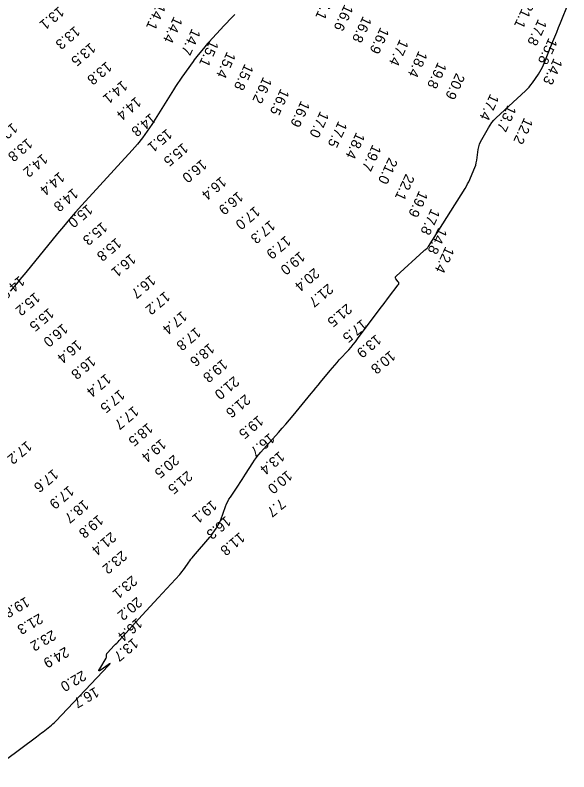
# Model space of a CAD drawing. Extents: x 988130 to 1132882, y 654656 to 841453.
# Drawn here: x 1038404.9 to 1038676.3, y 805969.9 to 806340.5 of the extents above; entities that cross this region are included whole.
import ezdxf

# ---------------------------------------------------------------- set-up
doc = ezdxf.new("R2010")
doc.units = 0
doc.layers.add('V-TOPO-MAJR', color=7, linetype='Continuous')
doc.layers.add('V-TOPO-SOUN', color=7, linetype='Continuous')

msp = doc.modelspace()

# ---------------------------------------------------------------- linework, layer by layer
at = {"layer": 'V-TOPO-MAJR'}
for points in [[(1038392.16, 805969.88), (1038415.42, 805987.08), (1038416.24, 805987.69), (1038417.06, 805988.3), (1038417.87, 805988.92), (1038418.68, 805989.55), (1038421.91, 805992.05), (1038422.7, 805992.69), (1038423.47, 805993.36), (1038424.21, 805994.06), (1038424.93, 805994.79), (1038450.73, 806022.03), (1038451.27, 806022.63), (1038451.41, 806022.88), (1038451.14, 806022.78), (1038450.48, 806022.32), (1038447, 806019.79), (1038446.31, 806019.35), (1038445.97, 806019.3), (1038445.99, 806019.64), (1038446.36, 806020.37), (1038449.47, 806025.58), (1038449.58, 806025.79), (1038449.66, 806026.01), (1038449.71, 806026.23), (1038449.73, 806026.47), (1038449.77, 806027.43), (1038449.8, 806027.66), (1038449.87, 806027.88), (1038449.98, 806028.08), (1038450.13, 806028.26), (1038453.5, 806031.71), (1038454.11, 806032.35), (1038454.72, 806032.99), (1038455.33, 806033.63), (1038455.93, 806034.28), (1038467.13, 806046.55), (1038469.09, 806048.7), (1038471.06, 806050.84), (1038473.02, 806052.98), (1038474.99, 806055.12), (1038485.55, 806066.58), (1038486.17, 806067.27), (1038486.76, 806067.99), (1038487.33, 806068.72), (1038487.87, 806069.47), (1038489.98, 806072.53), (1038490.52, 806073.28), (1038491.08, 806074.02), (1038491.66, 806074.74), (1038492.25, 806075.45), (1038500.36, 806084.77), (1038500.75, 806085.24), (1038501.13, 806085.72), (1038501.49, 806086.22), (1038501.83, 806086.72), (1038503.4, 806089.12), (1038503.62, 806089.46), (1038503.83, 806089.8), (1038504.03, 806090.15), (1038504.23, 806090.5), (1038505.01, 806091.9), (1038505.2, 806092.25), (1038505.37, 806092.61), (1038505.53, 806092.98), (1038505.68, 806093.35), (1038508.05, 806099.9), (1038508.53, 806101.1), (1038509.07, 806102.27), (1038509.69, 806103.39), (1038510.38, 806104.49), (1038514.34, 806110.33), (1038515.24, 806111.67), (1038516.13, 806113.01), (1038517, 806114.36), (1038517.87, 806115.72), (1038521.37, 806121.25), (1038522.27, 806122.61), (1038523.22, 806123.92), (1038524.23, 806125.19), (1038525.29, 806126.42), (1038534.02, 806136.16), (1038535.83, 806138.2), (1038537.62, 806140.25), (1038539.39, 806142.32), (1038541.13, 806144.41), (1038550.01, 806155.12), (1038551.16, 806156.52), (1038552.31, 806157.91), (1038553.46, 806159.31), (1038554.61, 806160.7), (1038559.32, 806166.45), (1038560.41, 806167.77), (1038561.52, 806169.06), (1038562.65, 806170.35), (1038563.79, 806171.61), (1038568.41, 806176.65), (1038569.54, 806177.92), (1038570.65, 806179.22), (1038571.72, 806180.55), (1038572.76, 806181.91), (1038584.37, 806197.51), (1038585.24, 806198.68), (1038586.12, 806199.84), (1038587, 806201.01), (1038587.89, 806202.17), (1038592.66, 806208.39), (1038592.87, 806208.76), (1038592.94, 806209.12), (1038592.87, 806209.48), (1038592.65, 806209.84), (1038591.52, 806211.28), (1038591.32, 806211.64), (1038591.27, 806211.98), (1038591.37, 806212.31), (1038591.63, 806212.62), (1038605.21, 806225.03), (1038605.4, 806225.21), (1038605.6, 806225.38), (1038605.8, 806225.56), (1038606.01, 806225.73), (1038606.82, 806226.41), (1038607.02, 806226.59), (1038607.2, 806226.78), (1038607.36, 806226.99), (1038607.51, 806227.21), (1038625.39, 806255.63), (1038626.04, 806256.71), (1038626.65, 806257.81), (1038627.21, 806258.93), (1038627.74, 806260.07), (1038629.76, 806264.68), (1038630.23, 806265.84), (1038630.61, 806267.03), (1038630.91, 806268.24), (1038631.13, 806269.48), (1038631.89, 806274.74), (1038632.14, 806276.01), (1038632.5, 806277.25), (1038632.97, 806278.44), (1038633.56, 806279.59), (1038636.85, 806285.38), (1038637.66, 806286.68), (1038638.57, 806287.91), (1038639.56, 806289.07), (1038640.65, 806290.15), (1038655.06, 806303.43), (1038655.98, 806304.34), (1038656.85, 806305.29), (1038657.67, 806306.29), (1038658.43, 806307.34), (1038661.36, 806311.63), (1038662.06, 806312.71), (1038662.71, 806313.83), (1038663.29, 806314.99), (1038663.81, 806316.17), (1038668.44, 806327.52), (1038669.38, 806329.82), (1038670.31, 806332.11), (1038671.24, 806334.4), (1038672.16, 806336.7), (1038676.28, 806346.9)], [(1038512.6, 806340.86), (1038511.3, 806339.49), (1038510.01, 806338.12), (1038508.72, 806336.74), (1038507.43, 806335.37), (1038499.87, 806327.28), (1038499.18, 806326.53), (1038498.5, 806325.76), (1038497.83, 806324.98), (1038497.18, 806324.19), (1038494.59, 806320.99), (1038493.95, 806320.19), (1038493.32, 806319.38), (1038492.7, 806318.56), (1038492.1, 806317.73), (1038486.67, 806310.16), (1038485.58, 806308.61), (1038484.52, 806307.05), (1038483.47, 806305.47), (1038482.45, 806303.87), (1038471.84, 806286.94), (1038469.67, 806283.64), (1038467.35, 806280.44), (1038464.89, 806277.36), (1038462.29, 806274.38), (1038437.6, 806247.39), (1038434.53, 806243.98), (1038431.51, 806240.54), (1038428.54, 806237.05), (1038425.62, 806233.52), (1038410.13, 806214.53), (1038409.18, 806213.36), (1038408.23, 806212.2), (1038407.28, 806211.04), (1038406.33, 806209.88), (1038402.53, 806205.23)]]:
    msp.add_lwpolyline(points, dxfattribs=at)

# ---------------------------------------------------------------- texts
at = {"layer": 'V-TOPO-SOUN'}
for s, rotation, p in [('16.1 ', 245, (1038557.42, 806351.54)), ('13.1 ', 220, (1038426.38, 806345.02)), ('14.1 ', 245, (1038474.45, 806346.55)), ('16.6 ', 245, (1038566.38, 806346.02)), ('21.1 ', 245, (1038654.82, 806347.39)), ('14.4 ', 245, (1038482.74, 806340.14)), ('16.8 ', 245, (1038575.42, 806340.32)), ('17.8 ', 245, (1038661.26, 806338.84)), ('13.3 ', 220, (1038434.21, 806335.43)), ('14.7 ', 245, (1038491.59, 806334.21)), ('16.9 ', 245, (1038583.97, 806334.84)), ('15.8 ', 245, (1038666.43, 806329.63)), ('13.5 ', 220, (1038441.82, 806327.24)), ('15.1 ', 245, (1038500.44, 806328.55)), ('17.4 ', 245, (1038593.49, 806328.97)), ('15.4 ', 245, (1038508.8, 806322.91)), ('18.4 ', 245, (1038602.75, 806323.3)), ('14.3 ', 245, (1038668.92, 806319.71)), ('13.8 ', 220, (1038449.74, 806318.06)), ('15.8 ', 245, (1038517.5, 806316.96)), ('19.8 ', 245, (1038612.16, 806317.8)), ('20.9 ', 245, (1038621.06, 806312.46)), ('14.1 ', 220, (1038457.43, 806308.77)), ('16.2 ', 245, (1038526.53, 806310.5)), ('16.5 ', 245, (1038535.09, 806304.76)), ('14.4 ', 220, (1038464.16, 806300.8)), ('17.4 ', 245, (1038637.81, 806302.23)), ('16.9 ', 245, (1038545.11, 806298.91)), ('13.7 ', 245, (1038646.29, 806296.68)), ('14.8 ', 220, (1038471.34, 806292.75)), ('17.0 ', 245, (1038554.48, 806293.74)), ('17.5 ', 245, (1038563.42, 806288.94)), ('12.2 ', 245, (1038654.43, 806290.57)), ('13.5 ', 220, (1038403.59, 806288.01)), ('15.1 ', 220, (1038479.28, 806285.08)), ('18.4 ', 245, (1038572.12, 806283.4)), ('13.8 ', 220, (1038410.88, 806280.46)), ('15.5 ', 220, (1038487.15, 806278.17)), ('19.7 ', 245, (1038580.12, 806277.39)), ('14.2 ', 220, (1038418.32, 806272.85)), ('16.0 ', 220, (1038496.31, 806270.11)), ('21.0 ', 245, (1038588.08, 806271.05)), ('14.4 ', 220, (1038426.63, 806263.98)), ('22.1 ', 245, (1038596.39, 806263.06)), ('16.4 ', 220, (1038505.87, 806261.71)), ('14.8 ', 220, (1038433.28, 806255.96)), ('16.9 ', 220, (1038514.14, 806254.42)), ('19.9 ', 245, (1038602.93, 806254.78)), ('15.0 ', 220, (1038440.35, 806248.12)), ('17.0 ', 220, (1038522.4, 806247.16)), ('17.8 ', 245, (1038608.89, 806246.1)), ('15.3 ', 220, (1038447.57, 806239.47)), ('17.3 ', 220, (1038529.82, 806240.29)), ('14.8 ', 245, (1038612.39, 806236.7)), ('15.8 ', 220, (1038454.45, 806231.68)), ('17.9 ', 220, (1038537.51, 806232.75)), ('12.4 ', 245, (1038615.88, 806227.48)), ('16.1 ', 220, (1038461.54, 806223.9)), ('19.0 ', 220, (1038544.44, 806225.01)), ('20.4 ', 220, (1038551.49, 806216.95)), ('14.9 ', 220, (1038407.07, 806213.07)), ('16.7 ', 220, (1038471.24, 806213.45)), ('21.7 ', 220, (1038558.26, 806209.26)), ('15.2 ', 220, (1038414.63, 806205)), ('17.2 ', 220, (1038478.33, 806205.48)), ('15.5 ', 220, (1038421.41, 806197.34)), ('21.5 ', 220, (1038567.43, 806199.47)), ('17.4 ', 220, (1038486.64, 806195.85)), ('16.0 ', 220, (1038428.25, 806189.7)), ('17.5 ', 220, (1038574.87, 806191.82)), ('17.8 ', 220, (1038493.43, 806187.91)), ('16.4 ', 220, (1038435.11, 806181.69)), ('13.9 ', 220, (1038581.79, 806184.36)), ('18.6 ', 220, (1038500.06, 806180.11)), ('16.8 ', 220, (1038441.87, 806173.8)), ('10.8 ', 220, (1038588.74, 806176.47)), ('19.8 ', 220, (1038506.48, 806172.26)), ('17.4 ', 220, (1038449.37, 806165.18)), ('21.0 ', 220, (1038512.17, 806163.93)), ('17.5 ', 220, (1038456.11, 806157.37)), ('21.6 ', 220, (1038517.68, 806155.03)), ('17.7 ', 220, (1038462.93, 806149.28)), ('19.5 ', 220, (1038524.03, 806144.68)), ('18.5 ', 220, (1038469.91, 806141.07)), ('19.4 ', 220, (1038476.39, 806133.22)), ('16.7 ', 220, (1038529.57, 806136.04)), ('17.2 ', 220, (1038410.61, 806132.26)), ('20.5 ', 220, (1038482.73, 806125.44)), ('13.4 ', 220, (1038534.43, 806127.17)), ('17.6 ', 220, (1038423.56, 806118.46)), ('21.5 ', 220, (1038489.28, 806117.59)), ('10.0 ', 220, (1038538.2, 806117.78)), ('17.9 ', 220, (1038431.21, 806110.31)), ('18.7 ', 220, (1038438.51, 806103.44)), ('7.7', 220, (1038534.86, 806104.03)), ('19.1 ', 220, (1038501.28, 806103.21)), ('19.8 ', 220, (1038445.61, 806096.03)), ('16.3 ', 220, (1038508.16, 806095.47)), ('21.4 ', 220, (1038451.88, 806087.66)), ('11.8 ', 220, (1038514.96, 806087.5)), ('23.2 ', 220, (1038457.17, 806078.51)), ('23.1 ', 220, (1038462.18, 806066.3)), ('19.8 ', 210, (1038410.16, 806055.8)), ('20.2 ', 220, (1038464.59, 806055.78)), ('21.3 ', 210, (1038416.74, 806047.62)), ('16.4 ', 220, (1038464.72, 806045.55)), ('23.2 ', 210, (1038423.12, 806039.51)), ('13.7 ', 220, (1038462.74, 806035.71)), ('24.9 ', 210, (1038429.51, 806031.26)), ('22.0 ', 210, (1038437.92, 806019.7)), ('16.7 ', 210, (1038444.22, 806011.65))]:
    msp.add_text(s, height=5, rotation=rotation, dxfattribs=at).set_placement(p)

doc.saveas('drawing.dxf')
